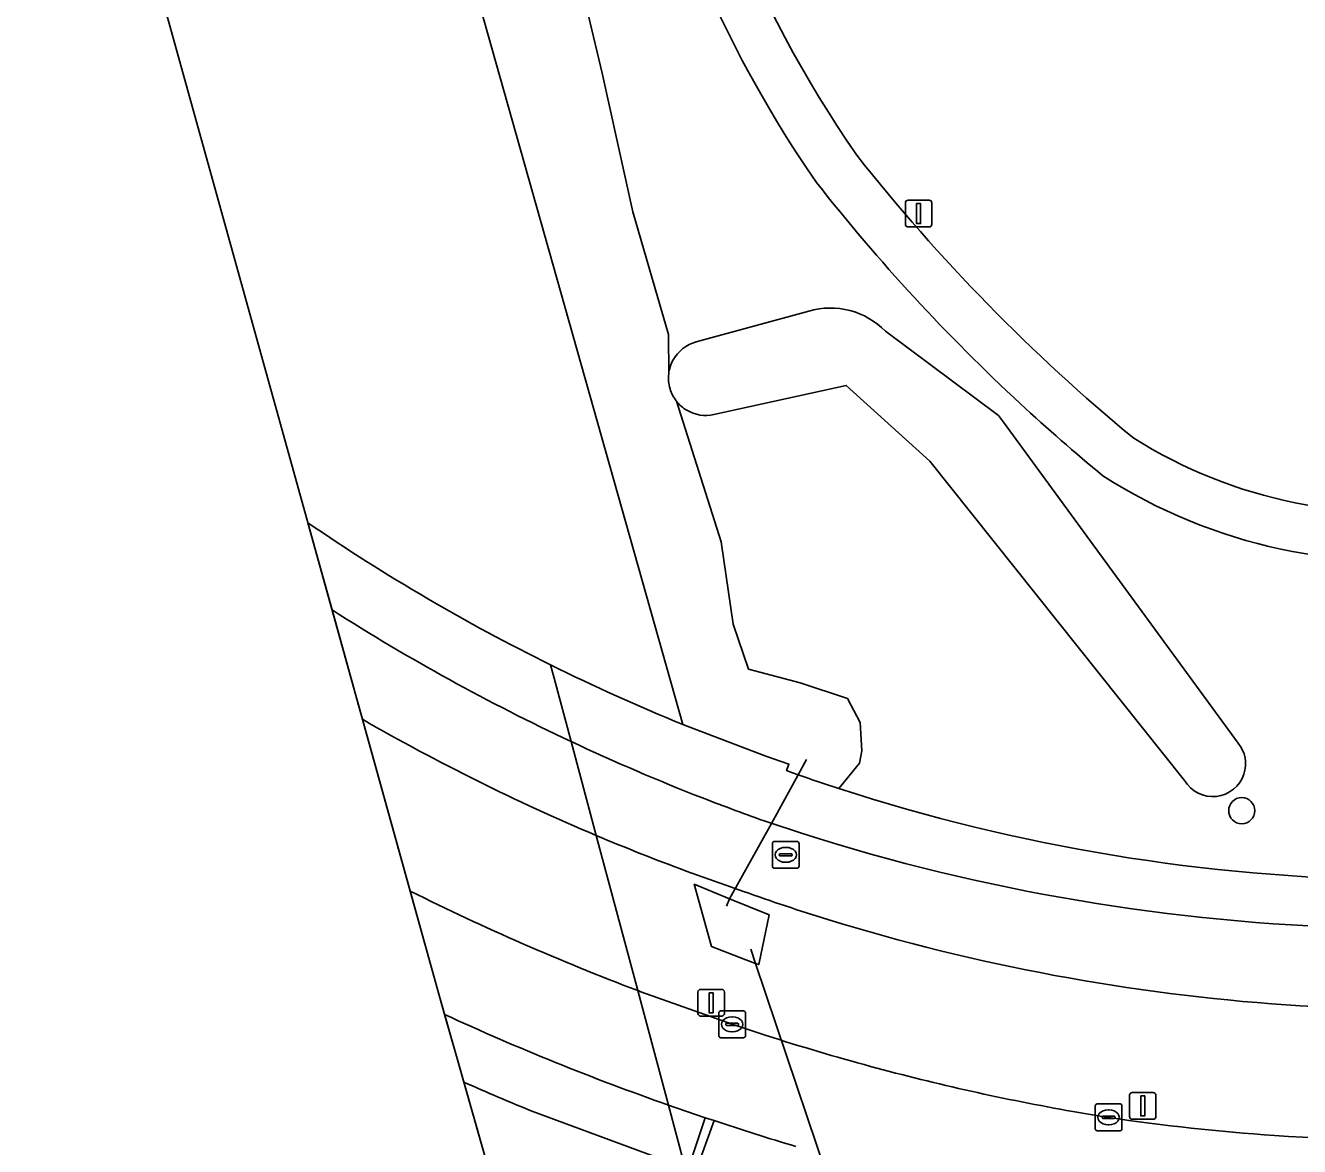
# Model space of a CAD drawing. Extents: x 159053 to 160042, y 380449 to 381423.
# Drawn here: x 159154.12 to 159201.81, y 380748.69 to 380790.65 of the extents above; entities that cross this region are included whole.
import ezdxf

# ---------------------------------------------------------------- set-up
doc = ezdxf.new("R2010")
doc.units = 0
for name, color, linetype in [('IMGEO_Berm_groen', 7, 'Continuous'), ('IMGEO_Boom', 7, 'Continuous'), ('IMGEO_Dek', 7, 'Continuous'), ('IMGEO_Duiker', 7, 'Continuous'), ('IMGEO_Fietspad_gesloten', 7, 'Continuous'), ('IMGEO_Groenvoorziening', 7, 'Continuous'), ('IMGEO_Hek', 7, 'Continuous'), ('IMGEO_Kolk', 7, 'Continuous'), ('IMGEO_Lichtmast', 7, 'Continuous'), ('IMGEO_Oever', 7, 'Continuous'), ('IMGEO_Rijbaan_lokaal_gesloten', 7, 'Continuous'), ('IMGEO_Rioolput', 7, 'Continuous'), ('IMGEO_Terreindeel_gesloten', 7, 'Continuous'), ('IMGEO_Verkeersbordpaal', 7, 'Continuous'), ('IMGEO_Verkeerseiland_gesloten', 7, 'Continuous'), ('IMGEO_Verkeerseiland_open', 7, 'Continuous'), ('IMGEO_Voetpad_open', 7, 'Continuous'), ('IMGEO_Waterloop', 7, 'Continuous')]:
    doc.layers.add(name, color=color, linetype=linetype)

msp = doc.modelspace()

# ---------------------------------------------------------------- linework, layer by layer
at = {"layer": 'IMGEO_Berm_groen'}
for points in [[(159166.731, 380764.679), (159168.517, 380758.25)], [(159175.479, 380760.332), (159177.035, 380754.526), (159177.076, 380754.51), (159177.145, 380754.484), (159180.564, 380753.267), (159181.845, 380752.843)], [(159177.035, 380754.526), (159175.479, 380760.332)], [(159180.993, 380758.236), (159180.338, 380758.468), (159178.841, 380759)], [(159202.966, 380753.933), (159202.358, 380753.926), (159201.833, 380753.957), (159201.308, 380753.991)], [(159193.323, 380750), (159194.646, 380749.778)]]:
    msp.add_lwpolyline(points, dxfattribs=at)
msp.add_lwpolyline([(159181.948, 380757.355), (159181.562, 380755.5), (159181.445, 380755.545), (159181.084, 380755.682), (159179.793, 380756.174), (159179.152, 380758.508), (159180.473, 380757.963)], close=True, dxfattribs=at)
for centre, radius, start, end in [((159206.641, 380834.024), 80.009, 240.07819, 247.07802), ((159207.9, 380837.255), 83.476, 247.14574, 249.62804), ((159209.892, 380841.294), 92.781, 243.51635, 249.25984), ((159206.707, 380830.311), 76.525, 250.36509, 252.85229), ((159206.549, 380829.793), 75.983, 252.85143, 266.04514), ((159208.418, 380835.433), 86.759, 252.16476, 254.8545), ((159208.23, 380834.76), 86.061, 254.858, 260.02511), ((159206.456, 380829.382), 80.475, 261.56101, 266.01745), ((159206.45, 380829.61), 80.702, 266.03294, 272.04429)]:
    msp.add_arc(centre, radius, start, end, dxfattribs=at)
at = {"layer": 'IMGEO_Boom'}
msp.add_circle((159199.643, 380761.259), 0.489, dxfattribs=at)
at = {"layer": 'IMGEO_Dek'}
for points in [[(159164.687, 380772.037), (159169.614, 380754.299), (159170.246, 380752.074), (159180.037, 380717.616)], [(159187.239, 380716.44), (159187.128, 380716.852), (159186.413, 380719.52), (159185.394, 380723.326), (159184.997, 380724.808), (159179.904, 380743.815), (159178.811, 380747.895), (159178.184, 380750.238), (159177.035, 380754.526), (159175.479, 380760.332), (159174.537, 380763.849), (159173.902, 380766.219), (159173.768, 380766.719)]]:
    msp.add_lwpolyline(points, dxfattribs=at)
msp.add_arc((159207.019, 380833.909), 74.968, 235.62078, 243.67051, dxfattribs=at)
at = {"layer": 'IMGEO_Duiker'}
for points in [[(159180.358, 380757.681), (159180.473, 380757.963), (159182.045, 380760.783), (159183.036, 380762.605), (159183.347, 380763.177)], [(159181.265, 380756.078), (159181.445, 380755.545), (159188.359, 380735.023), (159189.015, 380733.075)]]:
    msp.add_lwpolyline(points, dxfattribs=at)
at = {"layer": 'IMGEO_Fietspad_gesloten'}
for points in [[(159165.594, 380768.772), (159166.731, 380764.679)], [(159174.537, 380763.849), (159175.479, 380760.332)], [(159175.479, 380760.332), (159174.537, 380763.849)], [(159183.207, 380760.402), (159181.917, 380760.826)], [(159178.841, 380759), (159180.338, 380758.468), (159180.993, 380758.236)], [(159201.308, 380753.991), (159201.833, 380753.957), (159202.358, 380753.926), (159202.966, 380753.933)]]:
    msp.add_lwpolyline(points, dxfattribs=at)
for centre, radius, start, end in [((159208.197, 380835.584), 79.239, 237.47585, 244.86249), ((159206.641, 380834.024), 80.009, 240.07819, 247.07802), ((159207.948, 380834.941), 78.551, 244.82796, 248.73837), ((159208.339, 380835.843), 79.534, 248.71128, 250.59683), ((159207.9, 380837.255), 83.476, 247.14574, 249.62804), ((159206.036, 380831.934), 75.087, 252.29973, 268.56367), ((159206.707, 380830.311), 76.525, 250.36509, 252.85229), ((159206.549, 380829.793), 75.983, 252.85143, 266.04514)]:
    msp.add_arc(centre, radius, start, end, dxfattribs=at)
at = {"layer": 'IMGEO_Groenvoorziening'}
for points in [[(159175.195, 380791.012), (159175.709, 380788.864), (159176.846, 380783.679), (159178.187, 380779.088), (159178.194, 380777.607)], [(159179.217, 380778.805), (159183.438, 380779.957)], [(159186.303, 380779.207), (159190.536, 380776.052), (159190.72, 380775.801), (159199.511, 380763.789)], [(159197.506, 380762.386), (159187.963, 380774.349), (159184.84, 380777.176), (159179.887, 380776.086)], [(159178.482, 380776.592), (159180.157, 380771.324), (159180.609, 380768.238)], [(159180.609, 380768.238), (159181.186, 380766.562), (159183.119, 380766.04), (159184.89, 380765.453), (159185.366, 380764.559), (159185.427, 380763.5), (159185.331, 380763.035), (159184.562, 380762.089)]]:
    msp.add_lwpolyline(points, dxfattribs=at)
for centre, radius, start, end in [((159222.142, 380811.228), 46.645, 188.2797, 214.5554), ((159221.457, 380810.983), 44.116, 188.0684, 214.8192), ((159239.772, 380828.773), 69.435, 218.24343, 230.49329), ((159239.892, 380828.9), 71.428, 218.15619, 227.20454), ((159184.253, 380777.223), 2.853, 44.0618, 106.5988), ((159179.582, 380777.459), 1.394, 105.1613, 151.005), ((159179.549, 380777.466), 1.363, 150.6201, 174.0797), ((159179.591, 380777.456), 1.406, 217.9458, 239.352), ((159240.387, 380829.452), 72.17, 227.21415, 230.46663), ((159179.584, 380777.447), 1.394, 239.39, 282.5486), ((159205.279, 380790.639), 18.221, 237.9122, 279.0643), ((159205.34, 380790.786), 20.185, 237.3477, 278.4102), ((159198.559, 380763.015), 1.227, 341.6912, 39.1184), ((159198.559, 380763.014), 1.227, 210.8136, 341.6909), ((159206.135, 380828.432), 69.763, 251.98657, 269.34998)]:
    msp.add_arc(centre, radius, start, end, dxfattribs=at)
at = {"layer": 'IMGEO_Hek'}
for points in [[(159178.726, 380764.487), (159181.827, 380763.304)], [(159182.692, 380763.002), (159181.827, 380763.304)], [(159180.473, 380757.963), (159179.152, 380758.508)], [(159180.473, 380757.963), (159181.948, 380757.355)], [(159179.793, 380756.174), (159181.084, 380755.682)], [(159181.445, 380755.545), (159181.084, 380755.682)], [(159181.562, 380755.5), (159181.445, 380755.545)]]:
    msp.add_lwpolyline(points, dxfattribs=at)
for centre, radius, start, end in [((159207.019, 380833.909), 74.968, 235.62078, 243.67051), ((159207.344, 380834.679), 75.802, 243.70826, 247.81895)]:
    msp.add_arc(centre, radius, start, end, dxfattribs=at)
at = {"layer": 'IMGEO_Kolk'}
for p, q in [((159180.068, 380752.836), (159180.068, 380753.688)), ((159180.143, 380753.762), (159180.995, 380753.762)), ((159180.556, 380753.542), (159180.581, 380753.542)), ((159181.069, 380753.688), (159181.069, 380752.836)), ((159180.327, 380753.256), (159180.327, 380753.268)), ((159180.765, 380753.219), (159180.367, 380753.219)), ((159180.37, 380753.305), (159180.768, 380753.305)), ((159180.811, 380753.268), (159180.811, 380753.256)), ((159180.995, 380752.762), (159180.143, 380752.762)), ((159180.579, 380752.982), (159180.554, 380752.982)), ((159194.159, 380749.354), (159194.159, 380750.206)), ((159194.234, 380750.28), (159195.086, 380750.28)), ((159195.16, 380750.206), (159195.16, 380749.354)), ((159194.418, 380749.774), (159194.418, 380749.786)), ((159194.856, 380749.737), (159194.458, 380749.737)), ((159194.461, 380749.823), (159194.859, 380749.823)), ((159194.647, 380750.06), (159194.672, 380750.06)), ((159194.902, 380749.786), (159194.902, 380749.774)), ((159195.086, 380749.28), (159194.234, 380749.28)), ((159194.67, 380749.5), (159194.645, 380749.5))]:
    msp.add_line(p, q, dxfattribs=at)
for points in [[(159180.068, 380752.836), (159180.068, 380753.688)], [(159180.143, 380753.762), (159180.995, 380753.762)], [(159181.069, 380753.688), (159181.069, 380752.836)], [(159180.995, 380752.762), (159180.143, 380752.762)], [(159194.159, 380749.354), (159194.159, 380750.206)], [(159194.234, 380750.28), (159195.086, 380750.28)], [(159195.16, 380750.206), (159195.16, 380749.354)], [(159195.086, 380749.28), (159194.234, 380749.28)]]:
    msp.add_lwpolyline(points, dxfattribs=at)
for centre, radius, start, end in [((159180.145, 380753.686), 0.0765, 91.552, 178.448), ((159180.145, 380753.686), 0.0765, 91.552, 178.448), ((159180.993, 380753.686), 0.0765, 1.552, 88.448), ((159180.993, 380753.686), 0.0765, 1.552, 88.448), ((159180.367, 380753.265), 0.0403, 85.8775, 175.7526), ((159180.364, 380753.255), 0.0366, 178.938, 274.7102), ((159180.768, 380753.262), 0.043, 264.8664, 352.4533), ((159180.772, 380753.267), 0.0386, 1.7309, 96.639), ((159180.145, 380752.838), 0.0765, 181.552, 268.448), ((159180.145, 380752.838), 0.0765, 181.552, 268.448), ((159180.993, 380752.838), 0.0765, 271.552, 358.448), ((159180.993, 380752.838), 0.0765, 271.552, 358.448), ((159194.236, 380750.204), 0.0765, 91.552, 178.448), ((159194.236, 380750.204), 0.0765, 91.552, 178.448), ((159195.084, 380750.204), 0.0765, 1.552, 88.448), ((159195.084, 380750.204), 0.0765, 1.552, 88.448), ((159194.458, 380749.783), 0.0403, 85.8775, 175.7526), ((159194.455, 380749.773), 0.0366, 178.938, 274.7102), ((159194.859, 380749.78), 0.043, 264.8664, 352.4533), ((159194.863, 380749.785), 0.0386, 1.7309, 96.639), ((159194.236, 380749.356), 0.0765, 181.552, 268.448), ((159194.236, 380749.356), 0.0765, 181.552, 268.448), ((159195.084, 380749.356), 0.0765, 271.552, 358.448), ((159195.084, 380749.356), 0.0765, 271.552, 358.448)]:
    msp.add_arc(centre, radius, start, end, dxfattribs=at)
for centre, major_axis, ratio, start_param, end_param in [((159180.555, 380753.262), (-0.387, 0.002), 0.722429, 4.712389, 7.853982), ((159180.58, 380753.262), (-0.39, 0.002), 0.717154, 1.570796, 4.712389), ((159194.646, 380749.78), (-0.387, 0.002), 0.722429, 4.712389, 7.853982), ((159194.671, 380749.78), (-0.39, 0.002), 0.717154, 1.570796, 4.712389)]:
    msp.add_ellipse(centre, major_axis=major_axis, ratio=ratio, start_param=start_param, end_param=end_param, dxfattribs=at)
at = {"layer": 'IMGEO_Lichtmast'}
for p, q in [((159179.286, 380753.671), (159179.286, 380754.471)), ((159179.286, 380754.471), (159179.286, 380753.671)), ((159179.386, 380754.571), (159180.176, 380754.571)), ((159180.176, 380754.571), (159179.386, 380754.571)), ((159180.276, 380754.471), (159180.276, 380753.671)), ((159180.276, 380753.671), (159180.276, 380754.471)), ((159180.176, 380753.571), (159179.386, 380753.571)), ((159179.386, 380753.571), (159180.176, 380753.571)), ((159195.442, 380749.808), (159195.442, 380750.608)), ((159195.442, 380750.608), (159195.442, 380749.808)), ((159195.542, 380750.708), (159196.332, 380750.708)), ((159196.332, 380750.708), (159195.542, 380750.708)), ((159196.432, 380750.608), (159196.432, 380749.808)), ((159196.432, 380749.808), (159196.432, 380750.608)), ((159196.332, 380749.708), (159195.542, 380749.708)), ((159195.542, 380749.708), (159196.332, 380749.708))]:
    msp.add_line(p, q, dxfattribs=at)
for points in [[(159179.706, 380754.446), (159179.856, 380754.446), (159179.856, 380753.696), (159179.706, 380753.696), (159179.706, 380754.446)], [(159195.862, 380750.583), (159196.012, 380750.583), (159196.012, 380749.833), (159195.862, 380749.833), (159195.862, 380750.583)]]:
    msp.add_lwpolyline(points, dxfattribs=at)
for centre, start, end in [((159179.386, 380754.471), 90, 180), ((159179.386, 380754.471), 90, 180), ((159180.176, 380754.471), 0, 90), ((159180.176, 380754.471), 360, 90), ((159179.386, 380753.671), 180, 270), ((159179.386, 380753.671), 180, 270), ((159180.176, 380753.671), 270, 0), ((159180.176, 380753.671), 270, 0), ((159195.542, 380750.608), 90, 180), ((159195.542, 380750.608), 90, 180), ((159196.332, 380750.608), 0, 90), ((159196.332, 380750.608), 360, 90), ((159195.542, 380749.808), 180, 270), ((159195.542, 380749.808), 180, 270), ((159196.332, 380749.808), 270, 0), ((159196.332, 380749.808), 270, 0)]:
    msp.add_arc(centre, 0.1, start, end, dxfattribs=at)
at = {"layer": 'IMGEO_Oever'}
for points in [[(159154.39, 380850.661), (159178.726, 380764.487), (159181.827, 380763.304), (159182.692, 380763.002), (159182.605, 380762.758), (159182.821, 380762.681), (159183.036, 380762.605)], [(159178.194, 380777.607), (159178.187, 380779.088), (159176.846, 380783.679), (159175.709, 380788.864), (159175.195, 380791.012)], [(159184.562, 380762.089), (159185.331, 380763.035), (159185.427, 380763.5), (159185.366, 380764.559), (159184.89, 380765.453), (159183.119, 380766.04), (159181.186, 380766.562), (159180.609, 380768.238), (159180.157, 380771.324), (159178.482, 380776.592)]]:
    msp.add_lwpolyline(points, dxfattribs=at)
for centre, radius, start, end in [((159179.585, 380777.453), 1.399, 173.6793, 196.4845), ((159179.582, 380777.452), 1.396, 196.4785, 218.0262), ((159209.081, 380837.116), 78.932, 250.73293, 251.90227)]:
    msp.add_arc(centre, radius, start, end, dxfattribs=at)
at = {"layer": 'IMGEO_Rijbaan_lokaal_gesloten'}
for points in [[(159168.517, 380758.25), (159169.614, 380754.299), (159169.803, 380753.632)], [(159181.845, 380752.843), (159180.564, 380753.267), (159177.145, 380754.484), (159177.076, 380754.51), (159177.035, 380754.526), (159178.184, 380750.238), (159178.432, 380750.151), (159178.869, 380750), (159179.562, 380749.765), (159179.89, 380749.666)], [(159178.184, 380750.238), (159177.035, 380754.526)], [(159170.524, 380751.095), (159171.821, 380746.532)], [(159179.904, 380743.815), (159178.811, 380747.895), (159173.113, 380750)], [(159194.646, 380749.778), (159193.323, 380750)]]:
    msp.add_lwpolyline(points, dxfattribs=at)
for centre, radius, start, end in [((159209.892, 380841.294), 92.781, 243.51635, 249.25984), ((159210.03, 380840.918), 96.109, 245.25686, 250.64908), ((159208.418, 380835.433), 86.759, 252.16476, 254.8545), ((159208.23, 380834.76), 86.061, 254.858, 260.02511), ((159209.869, 380840.478), 97.659, 246.24173, 247.89105), ((159206.321, 380827.279), 81.99, 251.19385, 253.44425), ((159206.456, 380829.382), 80.475, 261.56101, 266.01745), ((159206.45, 380829.61), 80.702, 266.03294, 272.04429)]:
    msp.add_arc(centre, radius, start, end, dxfattribs=at)
at = {"layer": 'IMGEO_Rioolput'}
for p, q in [((159182.073, 380759.181), (159182.073, 380760.033)), ((159182.148, 380760.107), (159183, 380760.107)), ((159182.561, 380759.887), (159182.586, 380759.887)), ((159183.074, 380760.033), (159183.074, 380759.181)), ((159182.332, 380759.601), (159182.332, 380759.613)), ((159182.77, 380759.564), (159182.372, 380759.564)), ((159182.375, 380759.65), (159182.773, 380759.65)), ((159182.584, 380759.327), (159182.559, 380759.327)), ((159182.816, 380759.613), (159182.816, 380759.601)), ((159183, 380759.107), (159182.148, 380759.107))]:
    msp.add_line(p, q, dxfattribs=at)
for points in [[(159182.073, 380759.181), (159182.073, 380760.033)], [(159182.148, 380760.107), (159183, 380760.107)], [(159183.074, 380760.033), (159183.074, 380759.181)], [(159183, 380759.107), (159182.148, 380759.107)]]:
    msp.add_lwpolyline(points, dxfattribs=at)
for centre, radius, start, end in [((159182.15, 380760.031), 0.0765, 91.552, 178.448), ((159182.15, 380760.031), 0.0765, 91.552, 178.448), ((159182.998, 380760.031), 0.0765, 1.552, 88.448), ((159182.998, 380760.031), 0.0765, 1.552, 88.448), ((159182.372, 380759.61), 0.0403, 85.8775, 175.7526), ((159182.369, 380759.6), 0.0366, 178.938, 274.7102), ((159182.773, 380759.607), 0.043, 264.8664, 352.4533), ((159182.777, 380759.612), 0.0386, 1.7309, 96.639), ((159182.15, 380759.183), 0.0765, 181.552, 268.448), ((159182.15, 380759.183), 0.0765, 181.552, 268.448), ((159182.998, 380759.183), 0.0765, 271.552, 358.448), ((159182.998, 380759.183), 0.0765, 271.552, 358.448)]:
    msp.add_arc(centre, radius, start, end, dxfattribs=at)
for centre, major_axis, ratio, start_param, end_param in [((159182.56, 380759.607), (-0.387, 0.002), 0.722429, 4.712389, 7.853982), ((159182.585, 380759.607), (-0.39, 0.002), 0.717154, 1.570796, 4.712389)]:
    msp.add_ellipse(centre, major_axis=major_axis, ratio=ratio, start_param=start_param, end_param=end_param, dxfattribs=at)
at = {"layer": 'IMGEO_Terreindeel_gesloten'}
msp.add_lwpolyline([(159181.948, 380757.355), (159180.473, 380757.963), (159179.152, 380758.508), (159179.793, 380756.174), (159181.084, 380755.682), (159181.445, 380755.545), (159181.562, 380755.5)], close=True, dxfattribs=at)
at = {"layer": 'IMGEO_Verkeersbordpaal'}
for p, q in [((159187.053, 380783.213), (159187.053, 380784.013)), ((159187.053, 380784.013), (159187.053, 380783.213)), ((159187.153, 380784.113), (159187.943, 380784.113)), ((159187.943, 380784.113), (159187.153, 380784.113)), ((159188.043, 380784.013), (159188.043, 380783.213)), ((159188.043, 380783.213), (159188.043, 380784.013)), ((159187.943, 380783.113), (159187.153, 380783.113)), ((159187.153, 380783.113), (159187.943, 380783.113))]:
    msp.add_line(p, q, dxfattribs=at)
msp.add_lwpolyline([(159187.473, 380783.988), (159187.623, 380783.988), (159187.623, 380783.238), (159187.473, 380783.238), (159187.473, 380783.988)], dxfattribs=at)
for centre, start, end in [((159187.153, 380784.013), 90, 180), ((159187.153, 380784.013), 90, 180), ((159187.943, 380784.013), 0, 90), ((159187.943, 380784.013), 360, 90), ((159187.153, 380783.213), 180, 270), ((159187.153, 380783.213), 180, 270), ((159187.943, 380783.213), 270, 0), ((159187.943, 380783.213), 270, 0)]:
    msp.add_arc(centre, 0.1, start, end, dxfattribs=at)
at = {"layer": 'IMGEO_Verkeerseiland_gesloten'}
for points in [[(159169.803, 380753.632), (159170.246, 380752.074), (159170.524, 380751.095)], [(159173.113, 380750), (159178.811, 380747.895), (159178.184, 380750.238)], [(159179.89, 380749.666), (159179.208, 380747.76)]]:
    msp.add_lwpolyline(points, dxfattribs=at)
msp.add_lwpolyline([(159179.562, 380749.765), (159178.869, 380750), (159178.432, 380750.151), (159178.184, 380750.238), (159178.811, 380747.895), (159178.928, 380747.852)], close=True, dxfattribs=at)
for centre, radius, start, end in [((159210.03, 380840.918), 96.109, 245.25686, 250.64908), ((159209.869, 380840.478), 97.659, 246.24173, 247.89105), ((159206.321, 380827.279), 81.99, 251.19385, 253.44425)]:
    msp.add_arc(centre, radius, start, end, dxfattribs=at)
at = {"layer": 'IMGEO_Verkeerseiland_open'}
msp.add_lwpolyline([(159179.89, 380749.666), (159179.562, 380749.765), (159178.928, 380747.852), (159179.208, 380747.76)], close=True, dxfattribs=at)
at = {"layer": 'IMGEO_Voetpad_open'}
for points in [[(159164.687, 380772.037), (159165.594, 380768.772)], [(159173.768, 380766.719), (159173.902, 380766.219), (159174.537, 380763.849)], [(159174.537, 380763.849), (159173.902, 380766.219), (159173.768, 380766.719)], [(159183.036, 380762.605), (159182.821, 380762.681), (159182.605, 380762.758), (159182.692, 380763.002), (159181.827, 380763.304), (159178.726, 380764.487)], [(159181.917, 380760.826), (159183.207, 380760.402)]]:
    msp.add_lwpolyline(points, dxfattribs=at)
for centre, radius, start, end in [((159222.142, 380811.228), 46.645, 188.2797, 214.5554), ((159221.457, 380810.983), 44.116, 188.0684, 214.8192), ((159239.772, 380828.773), 69.435, 218.24343, 230.49329), ((159239.892, 380828.9), 71.428, 218.15619, 227.20454), ((159240.387, 380829.452), 72.17, 227.21415, 230.46663), ((159205.279, 380790.639), 18.221, 237.9122, 279.0643), ((159205.34, 380790.786), 20.185, 237.3477, 278.4102), ((159207.019, 380833.909), 74.968, 235.62078, 243.67051), ((159208.197, 380835.584), 79.239, 237.47585, 244.86249), ((159207.344, 380834.679), 75.802, 243.70826, 247.81895), ((159207.948, 380834.941), 78.551, 244.82796, 248.73837), ((159209.081, 380837.116), 78.932, 250.73293, 251.90227), ((159206.135, 380828.432), 69.763, 251.98657, 269.34998), ((159208.339, 380835.843), 79.534, 248.71128, 250.59683), ((159206.036, 380831.934), 75.087, 252.29973, 268.56367)]:
    msp.add_arc(centre, radius, start, end, dxfattribs=at)
at = {"layer": 'IMGEO_Waterloop'}
for points in [[(159129.863, 380897.406), (159160.368, 380787.585), (159169.614, 380754.299), (159170.246, 380752.074), (159235.614, 380522.021)], [(159178.726, 380764.487), (159154.39, 380850.661)], [(159183.438, 380779.957), (159179.217, 380778.805)], [(159190.72, 380775.801), (159190.536, 380776.052), (159186.303, 380779.207)], [(159179.887, 380776.086), (159184.84, 380777.176), (159187.963, 380774.349), (159197.506, 380762.386)], [(159199.511, 380763.789), (159190.72, 380775.801)], [(159187.239, 380716.44), (159187.128, 380716.852), (159186.413, 380719.52), (159185.394, 380723.326), (159184.997, 380724.808), (159179.904, 380743.815), (159178.811, 380747.895), (159178.184, 380750.238), (159177.035, 380754.526), (159175.479, 380760.332), (159174.537, 380763.849), (159173.902, 380766.219), (159173.768, 380766.719)]]:
    msp.add_lwpolyline(points, dxfattribs=at)
for centre, radius, start, end in [((159184.253, 380777.223), 2.853, 44.0618, 106.5988), ((159179.582, 380777.459), 1.394, 105.1613, 151.005), ((159179.549, 380777.466), 1.363, 150.6201, 174.0797), ((159179.585, 380777.453), 1.399, 173.6793, 196.4845), ((159179.582, 380777.452), 1.396, 196.4785, 218.0262), ((159179.591, 380777.456), 1.406, 217.9458, 239.352), ((159179.584, 380777.447), 1.394, 239.39, 282.5486), ((159207.344, 380834.679), 75.802, 243.70826, 247.81895), ((159198.559, 380763.015), 1.227, 341.6912, 39.1184), ((159198.559, 380763.014), 1.227, 210.8136, 341.6909)]:
    msp.add_arc(centre, radius, start, end, dxfattribs=at)

doc.saveas('drawing.dxf')
